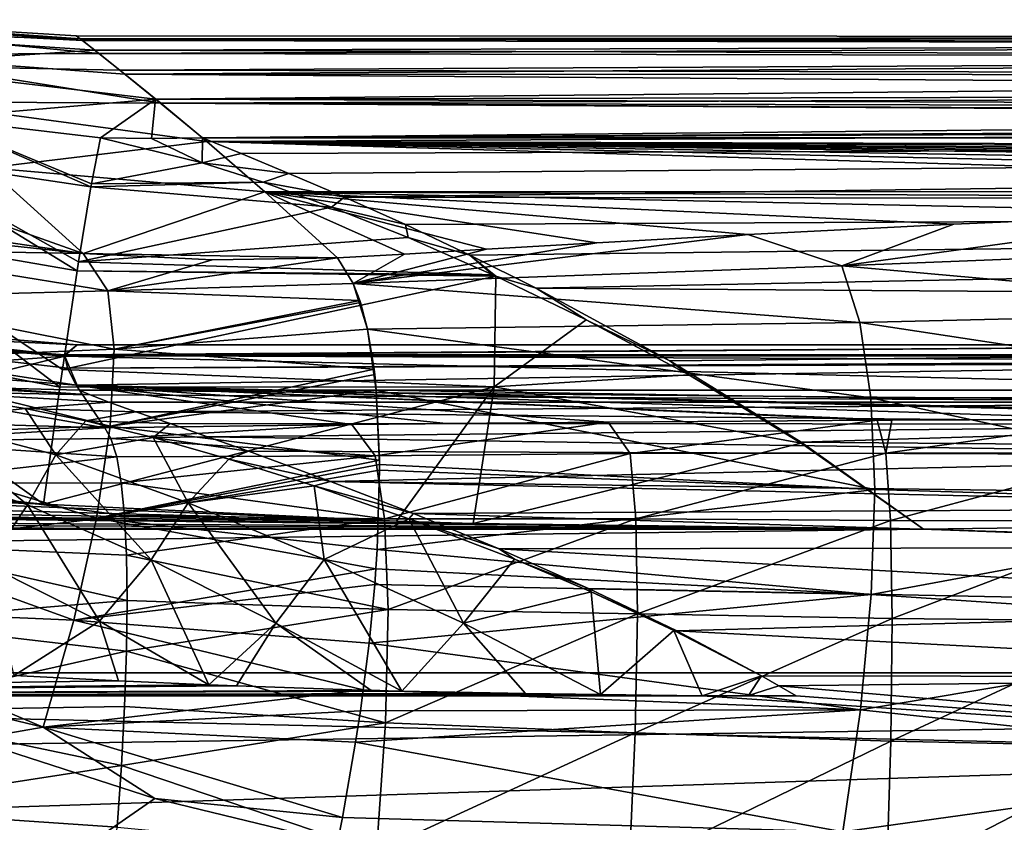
# Model space of a CAD drawing. Header units: metres. Extents: x -90 to 90, y -173 to 74.
# Tile 487 of 564: x 26.62 to 35.86, y 6.62 to 14.15. Entities that reach past the tile are written whole.
import ezdxf

# ---------------------------------------------------------------- set-up
doc = ezdxf.new("R2010")
doc.units = ezdxf.units.M
doc.layers.add('solid_509418', color=7, linetype='CONTINUOUS')
doc.layers.add('solid_509418_01', color=7, linetype='CONTINUOUS')

msp = doc.modelspace()

# ---------------------------------------------------------------- linework, layer by layer
at = {"layer": 'solid_509418'}
for points in [[(35.100643, 9.368428, 19.276245), (-35.099857, 9.368428, 19.276245), (-71.5, 8.020932, 20.362175)], [(71.5, 8.020932, 20.362175), (35.100643, 9.368428, 19.276245), (-71.5, 8.020932, 20.362175)], [(71.5, 8.020932, 20.362175), (-71.5, 8.020932, 20.362175), (-71.5, 5.898276, 21.535389)], [(71.5, 5.898276, 21.535389), (71.5, 8.020932, 20.362175), (-71.5, 5.898276, 21.535389)]]:
    msp.add_3dface(points, dxfattribs=at)
at = {"layer": 'solid_509418_01'}
for points in [[(24.687468, 14.150518, 0.512104), (27.186066, 13.970243, 2.181793), (27.148355, 13.999538, -0.271879)], [(24.687468, 14.150518, 0.512104), (24.834751, 14.031226, 4.403207), (27.186066, 13.970243, 2.181793)], [(24.687468, 14.150518, 0.512104), (27.148355, 13.999538, -0.271879), (27.207102, 13.9539, -2.715476)], [(24.773674, 14.080844, -3.381779), (24.687468, 14.150518, 0.512104), (27.207102, 13.9539, -2.715476)], [(24.773674, 14.080844, -3.381779), (27.207102, 13.9539, -2.715476), (27.360445, 13.833748, -5.154876)], [(25.088219, 13.82319, -7.257584), (24.773674, 14.080844, -3.381779), (27.360445, 13.833748, -5.154876)], [(24.834751, 14.031226, 4.403207), (27.321669, 13.864264, 4.658258), (27.186066, 13.970243, 2.181793)], [(24.834751, 14.031226, 4.403207), (25.206816, 13.724628, 8.271076), (27.321669, 13.864264, 4.658258)], [(27.148355, 13.999538, -0.271879), (48.564259, 13.990871, 1.208513), (48.562248, 13.991098, -1.193362)], [(27.207102, 13.9539, -2.715476), (27.148355, 13.999538, -0.271879), (48.562248, 13.991098, -1.193362)], [(27.148355, 13.999538, -0.271879), (27.186066, 13.970243, 2.181793), (48.564259, 13.990871, 1.208513)], [(27.186066, 13.970243, 2.181793), (49.066555, 13.920585, 3.563717), (48.564259, 13.990871, 1.208513)], [(27.186066, 13.970243, 2.181793), (27.321669, 13.864264, 4.658258), (49.066555, 13.920585, 3.563717)], [(27.207102, 13.9539, -2.715476), (48.562248, 13.991098, -1.193362), (49.057552, 13.921746, -3.537581)], [(27.360445, 13.833748, -5.154876), (27.207102, 13.9539, -2.715476), (49.057552, 13.921746, -3.537581)], [(25.206816, 13.724628, 8.271076), (27.556841, 13.677979, 7.170755), (27.321669, 13.864264, 4.658258)], [(27.321669, 13.864264, 4.658258), (50.046993, 13.792353, 5.760246), (49.066555, 13.920585, 3.563717)], [(27.321669, 13.864264, 4.658258), (27.556841, 13.677979, 7.170755), (50.046993, 13.792353, 5.760246)], [(27.360445, 13.833748, -5.154876), (49.057552, 13.921746, -3.537581), (50.0397, 13.793348, -5.746435)], [(25.088219, 13.82319, -7.257584), (27.360445, 13.833748, -5.154876), (27.60552, 13.638899, -7.592478)], [(25.088219, 13.82319, -7.257584), (27.60552, 13.638899, -7.592478), (27.940966, 13.36669, -10.046323)], [(25.613131, 13.380884, -11.097001), (25.088219, 13.82319, -7.257584), (27.940966, 13.36669, -10.046323)], [(27.60552, 13.638899, -7.592478), (27.360445, 13.833748, -5.154876), (50.0397, 13.793348, -5.746435)], [(27.556841, 13.677979, 7.170755), (51.460754, 13.628346, 7.702366), (50.046993, 13.792353, 5.760246)], [(27.60552, 13.638899, -7.592478), (50.0397, 13.793348, -5.746435), (51.458023, 13.628638, -7.699351)], [(25.206816, 13.724628, 8.271076), (27.893213, 13.405949, 9.731151), (27.556841, 13.677979, 7.170755)], [(25.206816, 13.724628, 8.271076), (25.809908, 13.22698, 12.13053), (27.893213, 13.405949, 9.731151)], [(27.556841, 13.677979, 7.170755), (27.893213, 13.405949, 9.731151), (51.460754, 13.628346, 7.702366)], [(27.60552, 13.638899, -7.592478), (51.458023, 13.628638, -7.699351), (53.243412, 13.456925, -9.305748)], [(27.940966, 13.36669, -10.046323), (27.60552, 13.638899, -7.592478), (53.243412, 13.456925, -9.305748)], [(27.893213, 13.405949, 9.731151), (53.246109, 13.456704, 9.307644), (51.460754, 13.628346, 7.702366)], [(25.809908, 13.22698, 12.13053), (27.377459, 13.042007, 12.494342), (27.893213, 13.405949, 9.731151)], [(27.377459, 13.042007, 12.494342), (27.854849, 13.03551, 12.422753), (27.893213, 13.405949, 9.731151)], [(27.854849, 13.03551, 12.422753), (28.332397, 13.040526, 12.352942), (27.893213, 13.405949, 9.731151)], [(27.893213, 13.405949, 9.731151), (55.326469, 13.306952, 10.507484), (53.246109, 13.456704, 9.307644)], [(27.893213, 13.405949, 9.731151), (28.332397, 13.040526, 12.352942), (55.326469, 13.306952, 10.507484)], [(27.940966, 13.36669, -10.046323), (53.243412, 13.456925, -9.305748), (55.324173, 13.307088, -10.506461)], [(25.613131, 13.380884, -11.097001), (27.940966, 13.36669, -10.046323), (28.372757, 13.006383, -12.569467)], [(26.320747, 12.75868, -14.886232), (25.613131, 13.380884, -11.097001), (28.372757, 13.006383, -12.569467)], [(27.940966, 13.36669, -10.046323), (57.611919, 13.205138, -11.249271), (60, 13.169123, -11.5)], [(28.372757, 13.006383, -12.569467), (27.940966, 13.36669, -10.046323), (60, 13.169123, -11.5)], [(27.940966, 13.36669, -10.046323), (55.324173, 13.307088, -10.506461), (57.611919, 13.205138, -11.249271)], [(28.332397, 13.040526, 12.352942), (57.613228, 13.205099, 11.249549), (55.326469, 13.306952, 10.507484)], [(25.414301, 12.86156, 13.986559), (27.286816, 12.583341, 14.41674), (25.809908, 13.22698, 12.13053)], [(27.291697, 12.611012, 14.332738), (27.377459, 13.042007, 12.494342), (25.809908, 13.22698, 12.13053)], [(27.286816, 12.583341, 14.41674), (27.291697, 12.611012, 14.332738), (25.809908, 13.22698, 12.13053)], [(28.332397, 13.040526, 12.352942), (60, 13.169123, 11.5), (57.613228, 13.205099, 11.249549)], [(28.332397, 13.040526, 12.352942), (71.5, 13.040526, 12.352942), (60, 13.169123, 11.5)], [(71.5, 12.898079, -13.232278), (28.372757, 13.006383, -12.569467), (60, 13.169123, -11.5)], [(23.947338, 13.114449, -15.460325), (26.320747, 12.75868, -14.886232), (27.212152, 11.955886, -18.623592)], [(24.775408, 12.315848, -19.108557), (23.947338, 13.114449, -15.460325), (27.212152, 11.955886, -18.623592)], [(27.291697, 12.611012, 14.332738), (28.330765, 12.806418, 13.519794), (27.377459, 13.042007, 12.494342)], [(28.330765, 12.806418, 13.519794), (27.854849, 13.03551, 12.422753), (27.377459, 13.042007, 12.494342)], [(28.330765, 12.806418, 13.519794), (28.332397, 13.040526, 12.352942), (27.854849, 13.03551, 12.422753)], [(28.330765, 12.806418, 13.519794), (28.696659, 12.895651, 13.116816), (28.332397, 13.040526, 12.352942)], [(28.696659, 12.895651, 13.116816), (71.5, 13.040526, 12.352942), (28.332397, 13.040526, 12.352942)], [(28.696659, 12.895651, 13.116816), (29.143702, 12.708432, 13.846309), (71.5, 13.040526, 12.352942)], [(29.143702, 12.708432, 13.846309), (29.666065, 12.483955, 14.539941), (71.5, 13.040526, 12.352942)], [(71.5, 12.426649, 14.696774), (71.5, 13.040526, 12.352942), (29.666065, 12.483955, 14.539941)], [(-14.826507, 13.021798, 15.869422), (-16.70134, 12.147783, 16.684454), (26.840626, 9.604709, 19.055908)], [(25.394751, 9.748757, 18.921581), (-14.826507, 13.021798, 15.869422), (26.840626, 9.604709, 19.055908)], [(26.320747, 12.75868, -14.886232), (28.372757, 13.006383, -12.569467), (28.917906, 12.534367, -15.243135)], [(43.966923, 12.538608, -15.22127), (28.917906, 12.534367, -15.243135), (28.372757, 13.006383, -12.569467)], [(46.601803, 12.593678, -14.934319), (43.966923, 12.538608, -15.22127), (28.372757, 13.006383, -12.569467)], [(49.744595, 12.640604, -14.685209), (46.601803, 12.593678, -14.934319), (28.372757, 13.006383, -12.569467)], [(53.539268, 12.680739, -14.468629), (49.744595, 12.640604, -14.685209), (28.372757, 13.006383, -12.569467)], [(56.471012, 12.707108, -14.324492), (53.539268, 12.680739, -14.468629), (28.372757, 13.006383, -12.569467)], [(59.713634, 12.738185, -14.152676), (56.471012, 12.707108, -14.324492), (28.372757, 13.006383, -12.569467)], [(63.068329, 12.775712, -13.942282), (59.713634, 12.738185, -14.152676), (28.372757, 13.006383, -12.569467)], [(67.6716, 12.837234, -13.590087), (63.068329, 12.775712, -13.942282), (28.372757, 13.006383, -12.569467)], [(71.5, 12.898079, -13.232278), (67.6716, 12.837234, -13.590087), (28.372757, 13.006383, -12.569467)], [(25.078671, 12.153222, 15.773935), (27.15823, 11.795092, 16.229006), (25.414301, 12.86156, 13.986559)], [(27.171316, 11.879262, 16.0714), (27.286816, 12.583341, 14.41674), (25.414301, 12.86156, 13.986559)], [(27.15823, 11.795092, 16.229006), (27.171316, 11.879262, 16.0714), (25.414301, 12.86156, 13.986559)], [(28.330765, 12.806418, 13.519794), (29.143702, 12.708432, 13.846309), (28.696659, 12.895651, 13.116816)], [(27.212152, 11.955886, -18.623592), (26.320747, 12.75868, -14.886232), (28.917906, 12.534367, -15.243135)], [(27.291697, 12.611012, 14.332738), (28.901743, 12.624401, 14.137361), (28.330765, 12.806418, 13.519794)], [(28.330765, 12.806418, 13.519794), (28.901743, 12.624401, 14.137361), (29.143702, 12.708432, 13.846309)], [(28.901743, 12.624401, 14.137361), (29.666065, 12.483955, 14.539941), (29.143702, 12.708432, 13.846309)], [(27.171316, 11.879262, 16.0714), (29.544271, 12.392529, 14.793324), (27.286816, 12.583341, 14.41674)], [(27.286816, 12.583341, 14.41674), (29.544271, 12.392529, 14.793324), (28.901743, 12.624401, 14.137361)], [(27.286816, 12.583341, 14.41674), (28.901743, 12.624401, 14.137361), (27.291697, 12.611012, 14.332738)], [(28.901743, 12.624401, 14.137361), (29.544271, 12.392529, 14.793324), (29.666065, 12.483955, 14.539941)], [(27.212152, 11.955886, -18.623592), (28.917906, 12.534367, -15.243135), (29.599117, 11.915787, -18.141947)], [(43.966923, 12.538608, -15.22127), (41.646454, 12.475167, -15.545035), (28.917906, 12.534367, -15.243135)], [(30.229496, 11.950196, -17.993523), (29.599117, 11.915787, -18.141947), (28.917906, 12.534367, -15.243135)], [(30.997147, 11.995923, -17.794266), (30.229496, 11.950196, -17.993523), (28.917906, 12.534367, -15.243135)], [(32.035416, 12.05586, -17.529482), (30.997147, 11.995923, -17.794266), (28.917906, 12.534367, -15.243135)], [(33.451088, 12.133102, -17.181917), (32.035416, 12.05586, -17.529482), (28.917906, 12.534367, -15.243135)], [(35.384258, 12.230556, -16.732603), (33.451088, 12.133102, -17.181917), (28.917906, 12.534367, -15.243135)], [(38.0042, 12.345515, -16.185804), (35.384258, 12.230556, -16.732603), (28.917906, 12.534367, -15.243135)], [(41.646454, 12.475167, -15.545035), (38.0042, 12.345515, -16.185804), (28.917906, 12.534367, -15.243135)], [(29.544271, 12.392529, 14.793324), (30.238186, 12.226862, 15.197349), (29.666065, 12.483955, 14.539941)], [(71.5, 12.426649, 14.696774), (29.666065, 12.483955, 14.539941), (30.238186, 12.226862, 15.197349)], [(27.171316, 11.879262, 16.0714), (30.262064, 12.105775, 15.475037), (29.544271, 12.392529, 14.793324)], [(29.544271, 12.392529, 14.793324), (30.262064, 12.105775, 15.475037), (30.238186, 12.226862, 15.197349)], [(71.5, 12.426649, 14.696774), (30.238186, 12.226862, 15.197349), (30.840912, 11.941573, 15.818295)], [(71.5, 12.426649, 14.696774), (30.840912, 11.941573, 15.818295), (31.463343, 11.631986, 16.403299)], [(71.5, 11.353176, 16.871574), (71.5, 12.426649, 14.696774), (31.463343, 11.631986, 16.403299)], [(24.775408, 12.315848, -19.108557), (27.212152, 11.955886, -18.623592), (26.249342, 12.058917, -18.816593)], [(34.334614, 11.841149, -18.09054), (35.384258, 12.230556, -16.732603), (38.0042, 12.345515, -16.185804)], [(38.890434, 12.021069, -17.265024), (34.334614, 11.841149, -18.09054), (38.0042, 12.345515, -16.185804)], [(30.262064, 12.105775, 15.475037), (30.840912, 11.941573, 15.818295), (30.238186, 12.226862, 15.197349)], [(34.334614, 11.841149, -18.09054), (33.451088, 12.133102, -17.181917), (35.384258, 12.230556, -16.732603)], [(-16.70134, 12.147783, 16.684454), (-18.564163, 11.410231, 17.372232), (26.840626, 9.604709, 19.055908)], [(24.69796, 11.14339, 17.400095), (26.995552, 10.702174, 17.872549), (25.078671, 12.153222, 15.773935)], [(27.019505, 10.867569, 17.660864), (27.15823, 11.795092, 16.229006), (25.078671, 12.153222, 15.773935)], [(26.995552, 10.702174, 17.872549), (27.019505, 10.867569, 17.660864), (25.078671, 12.153222, 15.773935)], [(27.171316, 11.879262, 16.0714), (31.057558, 11.756504, 16.178328), (30.262064, 12.105775, 15.475037)], [(29.747858, 11.674887, -18.912773), (32.035416, 12.05586, -17.529482), (33.451088, 12.133102, -17.181917)], [(34.334614, 11.841149, -18.09054), (29.747858, 11.674887, -18.912773), (33.451088, 12.133102, -17.181917)], [(30.262064, 12.105775, 15.475037), (31.057558, 11.756504, 16.178328), (30.840912, 11.941573, 15.818295)], [(25.058722, 11.993064, -19.926687), (26.249342, 12.058917, -18.816593), (27.212152, 11.955886, -18.623592)], [(29.747858, 11.674887, -18.912773), (30.997147, 11.995923, -17.794266), (32.035416, 12.05586, -17.529482)], [(39.051003, 11.41687, -18.518688), (34.334614, 11.841149, -18.09054), (38.890434, 12.021069, -17.265024)], [(25.057188, 11.544273, -20.714502), (25.058722, 11.993064, -19.926687), (27.446495, 11.605265, -19.599575)], [(27.446495, 11.605265, -19.599575), (25.058722, 11.993064, -19.926687), (27.212152, 11.955886, -18.623592)], [(28.424807, 11.89742, -18.379084), (27.212152, 11.955886, -18.623592), (29.599117, 11.915787, -18.141947)], [(27.446495, 11.605265, -19.599575), (27.212152, 11.955886, -18.623592), (28.424807, 11.89742, -18.379084)], [(29.747858, 11.674887, -18.912773), (29.599117, 11.915787, -18.141947), (30.229496, 11.950196, -17.993523)], [(29.747858, 11.674887, -18.912773), (30.229496, 11.950196, -17.993523), (30.997147, 11.995923, -17.794266)], [(31.08746, 11.742729, 16.203867), (31.463343, 11.631986, 16.403299), (30.840912, 11.941573, 15.818295)], [(31.057558, 11.756504, 16.178328), (31.08746, 11.742729, 16.203867), (30.840912, 11.941573, 15.818295)], [(27.15823, 11.795092, 16.229006), (31.057558, 11.756504, 16.178328), (27.171316, 11.879262, 16.0714)], [(27.446495, 11.605265, -19.599575), (28.424807, 11.89742, -18.379084), (29.599117, 11.915787, -18.141947)], [(27.446495, 11.605265, -19.599575), (29.599117, 11.915787, -18.141947), (29.747858, 11.674887, -18.912773)], [(34.502522, 11.309421, -19.146471), (29.747858, 11.674887, -18.912773), (34.334614, 11.841149, -18.09054)], [(39.051003, 11.41687, -18.518688), (34.502522, 11.309421, -19.146471), (34.334614, 11.841149, -18.09054)], [(27.019505, 10.867569, 17.660864), (31.08746, 11.742729, 16.203867), (27.15823, 11.795092, 16.229006)], [(31.069902, 10.706032, 17.812954), (31.08746, 11.742729, 16.203867), (27.019505, 10.867569, 17.660864)], [(27.15823, 11.795092, 16.229006), (31.08746, 11.742729, 16.203867), (31.057558, 11.756504, 16.178328)], [(31.069902, 10.706032, 17.812954), (31.9345, 11.333178, 16.903713), (31.08746, 11.742729, 16.203867)], [(31.08746, 11.742729, 16.203867), (31.9345, 11.333178, 16.903713), (31.463343, 11.631986, 16.403299)], [(27.446495, 11.605265, -19.599575), (29.747858, 11.674887, -18.912773), (29.809198, 11.51456, -19.279068)], [(29.880985, 11.246276, -19.771782), (29.809198, 11.51456, -19.279068), (29.747858, 11.674887, -18.912773)], [(34.502522, 11.309421, -19.146471), (29.880985, 11.246276, -19.771782), (29.747858, 11.674887, -18.912773)], [(27.503948, 11.058137, -20.508671), (25.057188, 11.544273, -20.714502), (27.446495, 11.605265, -19.599575)], [(27.503948, 11.058137, -20.508671), (27.446495, 11.605265, -19.599575), (29.809198, 11.51456, -19.279068)], [(71.5, 11.353176, 16.871574), (31.463343, 11.631986, 16.403299), (32.718678, 10.949238, 17.474874)], [(31.9345, 11.333178, 16.903713), (32.718678, 10.949238, 17.474874), (31.463343, 11.631986, 16.403299)], [(24.9597, 10.952452, -21.394436), (25.057188, 11.544273, -20.714502), (27.503948, 11.058137, -20.508671)], [(27.503948, 11.058137, -20.508671), (29.809198, 11.51456, -19.279068), (29.815016, 11.496634, -19.315969)], [(27.503948, 11.058137, -20.508671), (29.815016, 11.496634, -19.315969), (29.880985, 11.246276, -19.771782)], [(29.880985, 11.246276, -19.771782), (29.815016, 11.496634, -19.315969), (29.809198, 11.51456, -19.279068)], [(-18.564163, 11.410231, 17.372232), (-20.396393, 10.80591, 17.93577), (30.154846, 9.443813, 19.205946)], [(-18.564163, 11.410231, 17.372232), (30.154846, 9.443813, 19.205946), (26.840626, 9.604709, 19.055908)], [(23.354301, 11.304811, -5.258953), (27.040953, 10.999518, -5.43615), (23.437761, 11.40359, 0.000021)], [(23.437761, 11.40359, 0.000021), (27.040953, 10.999518, -5.43615), (27.157198, 11.1)], [(23.437761, 11.40359, 0.000021), (27.157198, 11.1), (23.471022, 11.272924, 5.615839)], [(39.150482, 10.602705, -19.654308), (34.502522, 11.309421, -19.146471), (39.051003, 11.41687, -18.518688)], [(23.354301, 11.304811, -5.258953), (27.147692, 10.722144, -10.536712), (27.067997, 10.879611, -8.049222)], [(23.354301, 11.304811, -5.258953), (23.483025, 11.009536, -10.658079), (27.147692, 10.722144, -10.536712)], [(23.354301, 11.304811, -5.258953), (27.067997, 10.879611, -8.049222), (27.040953, 10.999518, -5.43615)], [(23.471022, 11.272924, 5.615839), (27.157198, 11.1), (27.040361, 11.005395, 5.274846)], [(23.471022, 11.272924, 5.615839), (27.040361, 11.005395, 5.274846), (27.040371, 10.994201, 5.578076)], [(24.563206, 10.815056, 11.307651), (23.471022, 11.272924, 5.615839), (27.040371, 10.994201, 5.578076)], [(34.606026, 10.602125, -20.102959), (29.880985, 11.246276, -19.771782), (34.502522, 11.309421, -19.146471)], [(31.069902, 10.706032, 17.812954), (32.897629, 10.817134, 17.656281), (31.9345, 11.333178, 16.903713)], [(31.9345, 11.333178, 16.903713), (32.897629, 10.817134, 17.656281), (32.718678, 10.949238, 17.474874)], [(71.5, 11.353176, 16.871574), (32.718678, 10.949238, 17.474874), (33.952591, 10.186291, 18.435163)], [(71.5, 9.864332, 18.78611), (71.5, 11.353176, 16.871574), (33.952591, 10.186291, 18.435163)], [(39.150482, 10.602705, -19.654308), (34.606026, 10.602125, -20.102959), (34.502522, 11.309421, -19.146471)], [(27.503948, 11.058137, -20.508671), (29.880985, 11.246276, -19.771782), (29.94334, 10.870783, -20.312853)], [(29.964188, 10.674467, -20.549942), (29.94334, 10.870783, -20.312853), (29.880985, 11.246276, -19.771782)], [(34.606026, 10.602125, -20.102959), (29.964188, 10.674467, -20.549942), (29.880985, 11.246276, -19.771782)], [(24.69796, 11.14339, 17.400095), (25.394751, 9.748757, 18.921581), (26.840626, 9.604709, 19.055908)], [(24.69796, 11.14339, 17.400095), (26.840626, 9.604709, 19.055908), (26.995552, 10.702174, 17.872549)], [(40.286743, 11.1, 0.000054), (27.040361, 11.005395, 5.274846), (27.157198, 11.1)], [(40.286743, 11.1, 0.000054), (40.110134, 11.004753, 5.2927), (27.040361, 11.005395, 5.274846)], [(40.286743, 11.1, 0.000054), (27.157198, 11.1), (27.040953, 10.999518, -5.43615)], [(40.096519, 10.947599, -6.694251), (40.286743, 11.1, 0.000054), (27.040953, 10.999518, -5.43615)], [(23.483025, 11.009536, -10.658079), (27.41729, 10.319164, -15.136456), (27.147692, 10.722144, -10.536712)], [(25.509827, 10.376294, -15.365761), (27.41729, 10.319164, -15.136456), (23.483025, 11.009536, -10.658079)], [(27.467796, 10.335446, -21.286821), (24.9597, 10.952452, -21.394436), (27.503948, 11.058137, -20.508671)], [(40.102314, 10.995108, 5.554134), (27.040371, 10.994201, 5.578076), (27.040361, 11.005395, 5.274846)], [(40.110134, 11.004753, 5.2927), (40.102314, 10.995108, 5.554134), (27.040361, 11.005395, 5.274846)], [(40.096519, 10.947599, -6.694251), (27.040953, 10.999518, -5.43615), (27.067997, 10.879611, -8.049222)], [(27.467796, 10.335446, -21.286821), (27.503948, 11.058137, -20.508671), (29.94334, 10.870783, -20.312853)], [(25.867168, 10.707023, 11.247278), (24.563206, 10.815056, 11.307651), (27.040371, 10.994201, 5.578076)], [(24.771152, 10.247333, -21.932325), (24.9597, 10.952452, -21.394436), (27.467796, 10.335446, -21.286821)], [(25.867168, 10.707023, 11.247278), (27.040371, 10.994201, 5.578076), (27.176409, 10.673585, 11.192389)], [(40.102314, 10.995108, 5.554134), (39.994858, 10.673585, 11.192389), (27.040371, 10.994201, 5.578076)], [(39.994858, 10.673585, 11.192389), (27.176409, 10.673585, 11.192389), (27.040371, 10.994201, 5.578076)], [(40.08902, 10.93119, -7.04523), (40.096519, 10.947599, -6.694251), (27.067997, 10.879611, -8.049222)], [(40.08902, 10.93119, -7.04523), (27.067997, 10.879611, -8.049222), (27.147692, 10.722144, -10.536712)], [(40.08902, 10.93119, -7.04523), (27.147692, 10.722144, -10.536712), (40.021965, 10.413901, -14.190821)], [(32.897629, 10.817134, 17.656281), (33.952591, 10.186291, 18.435163), (32.718678, 10.949238, 17.474874)], [(25.867168, 10.707023, 11.247278), (27.280231, 10.628686, 11.637031), (24.563206, 10.815056, 11.307651)], [(25.670187, 10.661294, 11.835272), (24.563206, 10.815056, 11.307651), (27.280231, 10.628686, 11.637031)], [(31.069902, 10.706032, 17.812954), (27.019505, 10.867569, 17.660864), (26.995552, 10.702174, 17.872549)], [(27.467796, 10.335446, -21.286821), (29.94334, 10.870783, -20.312853), (29.949377, 10.820048, -20.376657)], [(27.467796, 10.335446, -21.286821), (29.949377, 10.820048, -20.376657), (29.964188, 10.674467, -20.549942)], [(29.964188, 10.674467, -20.549942), (29.949377, 10.820048, -20.376657), (29.94334, 10.870783, -20.312853)], [(31.069902, 10.706032, 17.812954), (33.951839, 10.176522, 18.446239), (32.897629, 10.817134, 17.656281)], [(32.897629, 10.817134, 17.656281), (33.951839, 10.176522, 18.446239), (33.952591, 10.186291, 18.435163)], [(-20.396393, 10.80591, 17.93577), (-22.17544, 10.330978, 18.378653), (30.154846, 9.443813, 19.205946)], [(27.147692, 10.722144, -10.536712), (39.514103, 10.412202, -14.208351), (40.021965, 10.413901, -14.190821)], [(27.147692, 10.722144, -10.536712), (36.986366, 10.402902, -14.303854), (39.514103, 10.412202, -14.208351)], [(27.147692, 10.722144, -10.536712), (34.801502, 10.392718, -14.407708), (36.986366, 10.402902, -14.303854)], [(27.147692, 10.722144, -10.536712), (34.664604, 10.391985, -14.415156), (34.801502, 10.392718, -14.407708)], [(27.147692, 10.722144, -10.536712), (32.139267, 10.374761, -14.589022), (34.664604, 10.391985, -14.415156)], [(27.147692, 10.722144, -10.536712), (30.621021, 10.360443, -14.731962), (32.139267, 10.374761, -14.589022)], [(27.147692, 10.722144, -10.536712), (29.733521, 10.350465, -14.830757), (30.621021, 10.360443, -14.731962)], [(27.147692, 10.722144, -10.536712), (27.41729, 10.319164, -15.136456), (29.733521, 10.350465, -14.830757)], [(25.670187, 10.661294, 11.835272), (27.280231, 10.628686, 11.637031), (27.454931, 10.561766, 12.080112)], [(26.668556, 10.50125, 12.486697), (25.670187, 10.661294, 11.835272), (27.454931, 10.561766, 12.080112)], [(25.705202, 10.395442, 13.118984), (25.670187, 10.661294, 11.835272), (26.668556, 10.50125, 12.486697)], [(25.867168, 10.707023, 11.247278), (27.176409, 10.673585, 11.192389), (27.280231, 10.628686, 11.637031)], [(31.069902, 10.706032, 17.812954), (26.840626, 9.604709, 19.055908), (30.154846, 9.443813, 19.205946)], [(31.069902, 10.706032, 17.812954), (26.995552, 10.702174, 17.872549), (26.840626, 9.604709, 19.055908)], [(40.015209, 10.559846, 12.090962), (27.176409, 10.673585, 11.192389), (39.994858, 10.673585, 11.192389)], [(27.280231, 10.628686, 11.637031), (27.176409, 10.673585, 11.192389), (40.015209, 10.559846, 12.090962)], [(27.454931, 10.561766, 12.080112), (27.280231, 10.628686, 11.637031), (40.015209, 10.559846, 12.090962)], [(27.467796, 10.335446, -21.286821), (29.964188, 10.674467, -20.549942), (29.994558, 10.017074, -21.190189)], [(34.641857, 9.741515, -20.929943), (29.964188, 10.674467, -20.549942), (34.606026, 10.602125, -20.102959)], [(29.994841, 9.977427, -21.222763), (29.994558, 10.017074, -21.190189), (29.964188, 10.674467, -20.549942)], [(34.641857, 9.741515, -20.929943), (29.994841, 9.977427, -21.222763), (29.964188, 10.674467, -20.549942)], [(31.069902, 10.706032, 17.812954), (30.154846, 9.443813, 19.205946), (30.872839, 9.423441, 19.224945)], [(31.069902, 10.706032, 17.812954), (30.872839, 9.423441, 19.224945), (33.951839, 10.176522, 18.446239)], [(26.668556, 10.50125, 12.486697), (27.454931, 10.561766, 12.080112), (27.707804, 10.471811, 12.525085)], [(27.707804, 10.471811, 12.525085), (27.454931, 10.561766, 12.080112), (40.015209, 10.559846, 12.090962)], [(27.707804, 10.471811, 12.525085), (40.015209, 10.559846, 12.090962), (40.080761, 10.355803, 12.979097)], [(39.185726, 9.604197, -20.636169), (34.606026, 10.602125, -20.102959), (39.150482, 10.602705, -19.654308)], [(39.185726, 9.604197, -20.636169), (34.641857, 9.741515, -20.929943), (34.606026, 10.602125, -20.102959)], [(25.705202, 10.395442, 13.118984), (26.668556, 10.50125, 12.486697), (26.95701, 10.065322, 13.929425)], [(27.237307, 10.38518, 12.912833), (26.668556, 10.50125, 12.486697), (27.707804, 10.471811, 12.525085)], [(26.95701, 10.065322, 13.929425), (26.668556, 10.50125, 12.486697), (27.237307, 10.38518, 12.912833)], [(27.237307, 10.38518, 12.912833), (27.707804, 10.471811, 12.525085), (28.030199, 10.359685, 12.965344)], [(28.030199, 10.359685, 12.965344), (27.707804, 10.471811, 12.525085), (40.080761, 10.355803, 12.979097)], [(25.296394, 10.194557, -16.356339), (27.41729, 10.319164, -15.136456), (25.509827, 10.376294, -15.365761)], [(25.705202, 10.395442, 13.118984), (26.689926, 9.598121, 14.932677), (25.492474, 9.995899, 14.234485)], [(25.705202, 10.395442, 13.118984), (26.95701, 10.065322, 13.929425), (26.689926, 9.598121, 14.932677)], [(26.95701, 10.065322, 13.929425), (27.237307, 10.38518, 12.912833), (27.869043, 10.229619, 13.404338)], [(27.869043, 10.229619, 13.404338), (27.237307, 10.38518, 12.912833), (28.030199, 10.359685, 12.965344)], [(27.474039, 10.219579, -15.734701), (29.733521, 10.350465, -14.830757), (27.41729, 10.319164, -15.136456)], [(29.952688, 10.05645, -16.097427), (29.733521, 10.350465, -14.830757), (27.474039, 10.219579, -15.734701)], [(27.869043, 10.229619, 13.404338), (28.030199, 10.359685, 12.965344), (28.380411, 10.23461, 13.372893)], [(28.380411, 10.23461, 13.372893), (28.030199, 10.359685, 12.965344), (40.080761, 10.355803, 12.979097)], [(28.380411, 10.23461, 13.372893), (40.080761, 10.355803, 12.979097), (40.191105, 10.061096, 13.849604)], [(29.733521, 10.350465, -14.830757), (32.139267, 10.374761, -14.589022), (30.621021, 10.360443, -14.731962)], [(29.952688, 10.05645, -16.097427), (32.139267, 10.374761, -14.589022), (29.733521, 10.350465, -14.830757)], [(32.347591, 10.080316, -15.896776), (32.139267, 10.374761, -14.589022), (29.952688, 10.05645, -16.097427)], [(32.347591, 10.080316, -15.896776), (34.664604, 10.391985, -14.415156), (32.139267, 10.374761, -14.589022)], [(34.746532, 10.083767, -15.786038), (34.664604, 10.391985, -14.415156), (32.347591, 10.080316, -15.896776)], [(34.746532, 10.083767, -15.786038), (34.801502, 10.392718, -14.407708), (34.664604, 10.391985, -14.415156)], [(34.746532, 10.083767, -15.786038), (36.986366, 10.402902, -14.303854), (34.801502, 10.392718, -14.407708)], [(37.173679, 10.089453, -15.699265), (36.986366, 10.402902, -14.303854), (34.746532, 10.083767, -15.786038)], [(-22.17544, 10.330978, 18.378653), (-23.856607, 9.982255, 18.703842), (30.154846, 9.443813, 19.205946)], [(27.339859, 9.473505, -21.894926), (24.771152, 10.247333, -21.932325), (27.467796, 10.335446, -21.286821)], [(25.296394, 10.194557, -16.356339), (27.474039, 10.219579, -15.734701), (27.41729, 10.319164, -15.136456)], [(27.339859, 9.473505, -21.894926), (27.467796, 10.335446, -21.286821), (29.994558, 10.017074, -21.190189)], [(24.501022, 9.464346, -22.301146), (24.771152, 10.247333, -21.932325), (27.339859, 9.473505, -21.894926)], [(25.296394, 10.194557, -16.356339), (27.528641, 10.047534, -16.316452), (27.474039, 10.219579, -15.734701)], [(25.327198, 9.797031, -17.250227), (27.528641, 10.047534, -16.316452), (25.296394, 10.194557, -16.356339)], [(26.95701, 10.065322, 13.929425), (27.869043, 10.229619, 13.404338), (28.199078, 9.617253, 14.840391)], [(29.952688, 10.05645, -16.097427), (27.474039, 10.219579, -15.734701), (27.528641, 10.047534, -16.316452)], [(27.869043, 10.229619, 13.404338), (28.380411, 10.23461, 13.372893), (28.764147, 10.099827, 13.750069)], [(28.581051, 10.027652, 13.939612), (27.869043, 10.229619, 13.404338), (28.764147, 10.099827, 13.750069)], [(28.199078, 9.617253, 14.840391), (27.869043, 10.229619, 13.404338), (28.581051, 10.027652, 13.939612)], [(28.764147, 10.099827, 13.750069), (28.380411, 10.23461, 13.372893), (40.191105, 10.061096, 13.849604)], [(30.872839, 9.423441, 19.224945), (35.100643, 9.368428, 19.276245), (33.951839, 10.176522, 18.446239)], [(33.951839, 10.176522, 18.446239), (35.100643, 9.368428, 19.276245), (33.952591, 10.186291, 18.435163)], [(71.5, 9.864332, 18.78611), (33.952591, 10.186291, 18.435163), (35.100643, 9.368428, 19.276245)], [(28.581051, 10.027652, 13.939612), (28.764147, 10.099827, 13.750069), (29.534691, 9.816942, 14.41048)], [(29.534691, 9.816942, 14.41048), (28.764147, 10.099827, 13.750069), (40.191105, 10.061096, 13.849604)], [(32.347591, 10.080316, -15.896776), (29.952688, 10.05645, -16.097427), (30.042406, 9.466805, -17.250868)], [(32.399235, 9.466909, -17.116789), (32.347591, 10.080316, -15.896776), (30.042406, 9.466805, -17.250868)], [(34.746532, 10.083767, -15.786038), (32.347591, 10.080316, -15.896776), (32.399235, 9.466909, -17.116789)], [(34.790451, 9.450747, -17.043175), (34.746532, 10.083767, -15.786038), (32.399235, 9.466909, -17.116789)], [(37.173679, 10.089453, -15.699265), (34.746532, 10.083767, -15.786038), (34.790451, 9.450747, -17.043175)], [(37.203625, 9.443627, -16.98518), (37.173679, 10.089453, -15.699265), (34.790451, 9.450747, -17.043175)], [(-23.856607, 9.982255, 18.703842), (-25.393826, 9.748847, 18.921497), (35.100643, 9.368428, 19.276245)], [(-23.856607, 9.982255, 18.703842), (35.100643, 9.368428, 19.276245), (30.872839, 9.423441, 19.224945)], [(-23.856607, 9.982255, 18.703842), (30.872839, 9.423441, 19.224945), (30.154846, 9.443813, 19.205946)], [(25.327198, 9.797031, -17.250227), (27.571028, 9.805474, -16.873739), (27.528641, 10.047534, -16.316452)], [(25.492474, 9.995899, 14.234485), (26.689926, 9.598121, 14.932677), (26.31344, 9.035618, 15.817788)], [(26.95701, 10.065322, 13.929425), (27.851305, 9.080059, 15.720363), (26.689926, 9.598121, 14.932677)], [(26.95701, 10.065322, 13.929425), (28.199078, 9.617253, 14.840391), (27.851305, 9.080059, 15.720363)], [(27.339859, 9.473505, -21.894926), (29.994558, 10.017074, -21.190189), (29.994841, 9.977427, -21.222763)], [(29.952688, 10.05645, -16.097427), (27.528641, 10.047534, -16.316452), (27.571028, 9.805474, -16.873739)], [(30.042406, 9.466805, -17.250868), (29.952688, 10.05645, -16.097427), (27.571028, 9.805474, -16.873739)], [(28.199078, 9.617253, 14.840391), (28.581051, 10.027652, 13.939612), (29.379917, 9.77623, 14.497476)], [(29.379917, 9.77623, 14.497476), (28.581051, 10.027652, 13.939612), (29.534691, 9.816942, 14.41048)], [(29.534691, 9.816942, 14.41048), (40.191105, 10.061096, 13.849604), (40.345715, 9.675456, 14.69488)], [(27.339859, 9.473505, -21.894926), (29.994841, 9.977427, -21.222763), (29.994984, 9.922265, -21.267113)], [(27.339859, 9.473505, -21.894926), (29.994984, 9.922265, -21.267113), (29.971973, 9.177063, -21.769077)], [(29.971973, 9.177063, -21.769077), (29.994984, 9.922265, -21.267113), (34.641857, 9.741515, -20.929943)], [(29.994984, 9.922265, -21.267113), (29.994841, 9.977427, -21.222763), (34.641857, 9.741515, -20.929943)], [(25.306917, 9.224228, -18.043697), (27.60136, 9.49657, -17.397854), (25.327198, 9.797031, -17.250227)], [(25.327198, 9.797031, -17.250227), (27.60136, 9.49657, -17.397854), (27.571028, 9.805474, -16.873739)], [(30.042406, 9.466805, -17.250868), (27.571028, 9.805474, -16.873739), (27.60136, 9.49657, -17.397854)], [(29.379917, 9.77623, 14.497476), (29.534691, 9.816942, 14.41048), (30.312115, 9.517001, 14.986768)], [(29.534691, 9.816942, 14.41048), (40.345715, 9.675456, 14.69488), (40.388622, 9.571088, 14.889961)], [(30.312115, 9.517001, 14.986768), (29.534691, 9.816942, 14.41048), (40.388622, 9.571088, 14.889961)], [(71.5, 8.020932, 20.362175), (71.5, 9.864332, 18.78611), (35.100643, 9.368428, 19.276245)], [(-25.393826, 9.748847, 18.921497), (-26.840694, 9.604694, 19.055922), (35.100643, 9.368428, 19.276245)], [(28.199078, 9.617253, 14.840391), (29.379917, 9.77623, 14.497476), (29.475435, 9.085657, 15.687915)], [(30.271084, 9.467039, 15.074654), (29.379917, 9.77623, 14.497476), (30.312115, 9.517001, 14.986768)], [(29.475435, 9.085657, 15.687915), (29.379917, 9.77623, 14.497476), (30.271084, 9.467039, 15.074654)], [(34.60894, 8.754652, -21.601429), (29.971973, 9.177063, -21.769077), (34.641857, 9.741515, -20.929943)], [(34.60894, 8.754652, -21.601429), (34.641857, 9.741515, -20.929943), (39.185726, 9.604197, -20.636169)], [(28.199078, 9.617253, 14.840391), (29.023115, 8.487417, 16.46007), (27.851305, 9.080059, 15.720363)], [(28.199078, 9.617253, 14.840391), (29.475435, 9.085657, 15.687915), (29.023115, 8.487417, 16.46007)], [(-26.840694, 9.604694, 19.055922), (-30.181505, 9.442985, 19.206718), (35.100643, 9.368428, 19.276245)], [(26.689926, 9.598121, 14.932677), (27.367723, 8.506783, 16.450089), (26.31344, 9.035618, 15.817788)], [(26.689926, 9.598121, 14.932677), (27.851305, 9.080059, 15.720363), (27.367723, 8.506783, 16.450089)], [(30.312115, 9.517001, 14.986768), (40.388622, 9.571088, 14.889961), (40.543781, 9.199139, 15.506305)], [(39.155663, 8.452759, -21.433393), (34.60894, 8.754652, -21.601429), (39.185726, 9.604197, -20.636169)], [(-30.181505, 9.442985, 19.206718), (-30.878958, 9.423277, 19.225098), (35.100643, 9.368428, 19.276245)], [(24.16288, 8.642831, -22.482365), (24.501022, 9.464346, -22.301146), (27.126562, 8.515618, -22.302435)], [(27.126562, 8.515618, -22.302435), (24.501022, 9.464346, -22.301146), (27.339859, 9.473505, -21.894926)], [(25.306917, 9.224228, -18.043697), (27.620083, 9.126016, -17.88109), (27.60136, 9.49657, -17.397854)], [(27.126562, 8.515618, -22.302435), (27.339859, 9.473505, -21.894926), (29.960278, 8.996327, -21.866993)], [(27.339859, 9.473505, -21.894926), (29.971973, 9.177063, -21.769077), (29.960278, 8.996327, -21.866993)], [(30.042406, 9.466805, -17.250868), (27.60136, 9.49657, -17.397854), (27.620083, 9.126016, -17.88109)], [(30.075806, 8.614653, -18.23031), (30.042406, 9.466805, -17.250868), (27.620083, 9.126016, -17.88109)], [(29.475435, 9.085657, 15.687915), (30.271084, 9.467039, 15.074654), (30.781872, 8.487875, 16.450672)], [(32.399235, 9.466909, -17.116789), (30.042406, 9.466805, -17.250868), (30.075806, 8.614653, -18.23031)], [(32.414795, 8.575059, -18.152225), (32.399235, 9.466909, -17.116789), (30.075806, 8.614653, -18.23031)], [(30.271084, 9.467039, 15.074654), (30.312115, 9.517001, 14.986768), (31.11862, 9.185246, 15.527331)], [(31.260424, 9.086538, 15.673377), (30.271084, 9.467039, 15.074654), (31.11862, 9.185246, 15.527331)], [(30.781872, 8.487875, 16.450672), (30.271084, 9.467039, 15.074654), (31.260424, 9.086538, 15.673377)], [(31.11862, 9.185246, 15.527331), (30.312115, 9.517001, 14.986768), (40.543781, 9.199139, 15.506305)], [(34.790451, 9.450747, -17.043175), (32.399235, 9.466909, -17.116789), (32.414795, 8.575059, -18.152225)], [(34.806732, 8.531059, -18.109671), (34.790451, 9.450747, -17.043175), (32.414795, 8.575059, -18.152225)], [(37.203625, 9.443627, -16.98518), (34.790451, 9.450747, -17.043175), (34.806732, 8.531059, -18.109671)], [(37.213314, 8.50452, -18.075951), (37.203625, 9.443627, -16.98518), (34.806732, 8.531059, -18.109671)], [(-30.878958, 9.423277, 19.225098), (-35.099857, 9.368428, 19.276245), (35.100643, 9.368428, 19.276245)], [(25.236731, 8.502912, -18.701433), (27.626654, 8.699448, -18.315969), (25.306917, 9.224228, -18.043697)], [(25.306917, 9.224228, -18.043697), (27.626654, 8.699448, -18.315969), (27.620083, 9.126016, -17.88109)], [(29.960278, 8.996327, -21.866993), (29.971973, 9.177063, -21.769077), (34.60894, 8.754652, -21.601429)], [(31.11862, 9.185246, 15.527331), (40.543781, 9.199139, 15.506305), (40.784077, 8.633326, 16.274282)], [(31.956322, 8.813597, 16.047434), (31.11862, 9.185246, 15.527331), (40.784077, 8.633326, 16.274282)], [(31.260424, 9.086538, 15.673377), (31.11862, 9.185246, 15.527331), (31.956322, 8.813597, 16.047434)], [(27.851305, 9.080059, 15.720363), (28.391586, 7.908675, 17.059746), (27.367723, 8.506783, 16.450089)], [(30.075806, 8.614653, -18.23031), (27.620083, 9.126016, -17.88109), (27.626654, 8.699448, -18.315969)], [(27.851305, 9.080059, 15.720363), (29.023115, 8.487417, 16.46007), (28.391586, 7.908675, 17.059746)], [(29.475435, 9.085657, 15.687915), (30.202864, 7.849082, 17.115316), (29.023115, 8.487417, 16.46007)], [(29.475435, 9.085657, 15.687915), (30.781872, 8.487875, 16.450672), (30.202864, 7.849082, 17.115316)], [(30.781872, 8.487875, 16.450672), (31.260424, 9.086538, 15.673377), (31.979914, 8.781085, 16.089512)], [(31.979914, 8.781085, 16.089512), (31.260424, 9.086538, 15.673377), (31.956322, 8.813597, 16.047434)], [(26.31344, 9.035618, 15.817788), (27.367723, 8.506783, 16.450089), (26.567448, 7.9959, 16.978407)], [(27.126562, 8.515618, -22.302435), (29.960278, 8.996327, -21.866993), (29.949379, 8.851415, -21.939577)], [(29.949379, 8.851415, -21.939577), (29.960278, 8.996327, -21.866993), (34.60894, 8.754652, -21.601429)], [(27.126562, 8.515618, -22.302435), (29.949379, 8.851415, -21.939577), (29.896299, 8.298546, -22.171682)], [(29.896299, 8.298546, -22.171682), (29.949379, 8.851415, -21.939577), (34.60894, 8.754652, -21.601429)], [(30.781872, 8.487875, 16.450672), (31.979914, 8.781085, 16.089512), (32.069435, 7.816081, 17.14609)], [(32.784271, 8.413581, 16.532007), (31.956322, 8.813597, 16.047434), (40.784077, 8.633326, 16.274282)], [(31.979914, 8.781085, 16.089512), (31.956322, 8.813597, 16.047434), (32.784271, 8.413581, 16.532007)], [(32.758045, 8.418208, 16.526785), (32.069435, 7.816081, 17.14609), (31.979914, 8.781085, 16.089512)], [(32.758045, 8.418208, 16.526785), (31.979914, 8.781085, 16.089512), (32.784271, 8.413581, 16.532007)], [(25.236731, 8.502912, -18.701433), (27.620888, 8.222958, -18.695498), (27.626654, 8.699448, -18.315969)], [(30.075806, 8.614653, -18.23031), (27.626654, 8.699448, -18.315969), (27.620888, 8.222958, -18.695498)], [(34.508228, 7.672565, -22.09631), (29.896299, 8.298546, -22.171682), (34.60894, 8.754652, -21.601429)], [(34.508228, 7.672565, -22.09631), (34.60894, 8.754652, -21.601429), (39.155663, 8.452759, -21.433393)], [(26.838623, 7.509915, -22.488871), (24.475351, 8.078696, -22.5), (24.16288, 8.642831, -22.482365)], [(26.838623, 7.509915, -22.488871), (24.16288, 8.642831, -22.482365), (27.126562, 8.515618, -22.302435)], [(30.049711, 7.551403, -18.975506), (30.075806, 8.614653, -18.23031), (27.620888, 8.222958, -18.695498)], [(32.414795, 8.575059, -18.152225), (30.075806, 8.614653, -18.23031), (30.049711, 7.551403, -18.975506)], [(32.784271, 8.413581, 16.532007), (40.784077, 8.633326, 16.274282), (41.064659, 7.98053, 16.988361)], [(25.11957, 7.664856, -19.193203), (27.620888, 8.222958, -18.695498), (25.236731, 8.502912, -18.701433)], [(27.367723, 8.506783, 16.450089), (27.544203, 7.944359, 17.026468), (26.567448, 7.9959, 16.978407)], [(26.838623, 7.509915, -22.488871), (27.126562, 8.515618, -22.302435), (29.842218, 7.859829, -22.309259)], [(27.126562, 8.515618, -22.302435), (29.896299, 8.298546, -22.171682), (29.842218, 7.859829, -22.309259)], [(27.367723, 8.506783, 16.450089), (28.391586, 7.908675, 17.059746), (27.544203, 7.944359, 17.026468)], [(32.393932, 7.458267, -18.939783), (32.414795, 8.575059, -18.152225), (30.049711, 7.551403, -18.975506)], [(34.806732, 8.531059, -18.109671), (32.414795, 8.575059, -18.152225), (32.393932, 7.458267, -18.939783)], [(34.793968, 7.379606, -18.920588), (34.806732, 8.531059, -18.109671), (32.393932, 7.458267, -18.939783)], [(37.213314, 8.50452, -18.075951), (34.806732, 8.531059, -18.109671), (34.793968, 7.379606, -18.920588)], [(37.202236, 7.328171, -18.905231), (37.213314, 8.50452, -18.075951), (34.793968, 7.379606, -18.920588)], [(29.023115, 8.487417, 16.46007), (28.653652, 7.898051, 17.069653), (28.391586, 7.908675, 17.059746)], [(29.023115, 8.487417, 16.46007), (29.916945, 7.856234, 17.108646), (28.653652, 7.898051, 17.069653)], [(29.023115, 8.487417, 16.46007), (30.202864, 7.849082, 17.115316), (29.916945, 7.856234, 17.108646)], [(30.781872, 8.487875, 16.450672), (31.36552, 7.826109, 17.13674), (30.202864, 7.849082, 17.115316)], [(30.781872, 8.487875, 16.450672), (32.069435, 7.816081, 17.14609), (31.36552, 7.826109, 17.13674)], [(32.758045, 8.418208, 16.526785), (33.023941, 7.806185, 17.155319), (32.069435, 7.816081, 17.14609)], [(32.758045, 8.418208, 16.526785), (33.578587, 7.991861, 16.9772), (33.023941, 7.806185, 17.155319)], [(32.758045, 8.418208, 16.526785), (32.784271, 8.413581, 16.532007), (33.578587, 7.991861, 16.9772)], [(33.578587, 7.991861, 16.9772), (32.784271, 8.413581, 16.532007), (41.064659, 7.98053, 16.988361)], [(39.061176, 7.184613, -22.020903), (34.508228, 7.672565, -22.09631), (39.155663, 8.452759, -21.433393)], [(29.842218, 7.859829, -22.309259), (29.896299, 8.298546, -22.171682), (34.508228, 7.672565, -22.09631)], [(25.11957, 7.664856, -19.193203), (27.602983, 7.704143, -19.014399), (27.620888, 8.222958, -18.695498)], [(30.049711, 7.551403, -18.975506), (27.620888, 8.222958, -18.695498), (27.602983, 7.704143, -19.014399)], [(26.838623, 7.509915, -22.488871), (26.171177, 7.393698, -22.5), (24.475351, 8.078696, -22.5)], [(26.567448, 7.9959, 16.978407), (27.544203, 7.944359, 17.026468), (17.299999, 7.806185, 17.155319)], [(33.458092, 7.806668, 17.154867), (33.023941, 7.806185, 17.155319), (33.578587, 7.991861, 16.9772)], [(33.458092, 7.806668, 17.154867), (33.578587, 7.991861, 16.9772), (33.741936, 7.899547, 17.067017)], [(33.741936, 7.899547, 17.067017), (33.578587, 7.991861, 16.9772), (41.064659, 7.98053, 16.988361)], [(33.741936, 7.899547, 17.067017), (41.064659, 7.98053, 16.988361), (41.382832, 7.24504, 17.637472)], [(27.544203, 7.944359, 17.026468), (28.391586, 7.908675, 17.059746), (17.299999, 7.806185, 17.155319)], [(28.391586, 7.908675, 17.059746), (28.653652, 7.898051, 17.069653), (17.299999, 7.806185, 17.155319)], [(28.653652, 7.898051, 17.069653), (29.916945, 7.856234, 17.108646), (17.299999, 7.806185, 17.155319)], [(29.916945, 7.856234, 17.108646), (30.202864, 7.849082, 17.115316), (17.299999, 7.806185, 17.155319)], [(26.838623, 7.509915, -22.488871), (29.842218, 7.859829, -22.309259), (29.815018, 7.664926, -22.358004)], [(29.815018, 7.664926, -22.358004), (29.842218, 7.859829, -22.309259), (34.508228, 7.672565, -22.09631)], [(33.458092, 7.806668, 17.154867), (33.741936, 7.899547, 17.067017), (33.903454, 7.806187, 17.155317)], [(33.903454, 7.806187, 17.155317), (33.741936, 7.899547, 17.067017), (41.382832, 7.24504, 17.637472)], [(30.202864, 7.849082, 17.115316), (31.36552, 7.826109, 17.13674), (17.299999, 7.806185, 17.155319)], [(31.36552, 7.826109, 17.13674), (32.069435, 7.816081, 17.14609), (17.299999, 7.806185, 17.155319)], [(32.069435, 7.816081, 17.14609), (33.023941, 7.806185, 17.155319), (17.299999, 7.806185, 17.155319)], [(41.382832, 7.24504, 17.637472), (17.299999, 7.806185, 17.155319), (33.023941, 7.806185, 17.155319)], [(17.299999, 6.45878, 18.1943), (17.299999, 7.806185, 17.155319), (41.382832, 7.24504, 17.637472)], [(33.458092, 7.806668, 17.154867), (33.903454, 7.806187, 17.155317), (33.023941, 7.806185, 17.155319)], [(33.903454, 7.806187, 17.155317), (41.382832, 7.24504, 17.637472), (33.023941, 7.806185, 17.155319)], [(25.11957, 7.664856, -19.193203), (27.573219, 7.150922, -19.267756), (27.602983, 7.704143, -19.014399)], [(30.049711, 7.551403, -18.975506), (27.602983, 7.704143, -19.014399), (27.573219, 7.150922, -19.267756)], [(29.770199, 7.369509, -22.417906), (29.815018, 7.664926, -22.358004), (34.508228, 7.672565, -22.09631)], [(34.342926, 6.529268, -22.399012), (29.770199, 7.369509, -22.417906), (34.508228, 7.672565, -22.09631)], [(34.342926, 6.529268, -22.399012), (34.508228, 7.672565, -22.09631), (39.061176, 7.184613, -22.020903)], [(24.96092, 6.748483, -19.497364), (27.573219, 7.150922, -19.267756), (25.11957, 7.664856, -19.193203)], [(26.838623, 7.509915, -22.488871), (29.815018, 7.664926, -22.358004), (29.770199, 7.369509, -22.417906)], [(26.838623, 7.509915, -22.488871), (27.885481, 6.842052, -22.5), (26.171177, 7.393698, -22.5)], [(26.838623, 7.509915, -22.488871), (29.646317, 6.664685, -22.494764), (27.885481, 6.842052, -22.5)], [(26.838623, 7.509915, -22.488871), (29.770199, 7.369509, -22.417906), (29.646317, 6.664685, -22.494764)], [(29.965143, 6.342467, -19.441471), (30.049711, 7.551403, -18.975506), (27.573219, 7.150922, -19.267756)], [(32.393932, 7.458267, -18.939783), (30.049711, 7.551403, -18.975506), (29.965143, 6.342467, -19.441471)], [(26.171177, 7.393698, -22.5), (27.885481, 6.842052, -22.5), (0, -12.5, -22.5)], [(32.338528, 6.184657, -19.432259), (32.393932, 7.458267, -18.939783), (29.965143, 6.342467, -19.441471)], [(34.793968, 7.379606, -18.920588), (32.393932, 7.458267, -18.939783), (32.338528, 6.184657, -19.432259)], [(29.646317, 6.664685, -22.494764), (29.770199, 7.369509, -22.417906), (34.342926, 6.529268, -22.399012)], [(34.752689, 6.066418, -19.42749), (34.793968, 7.379606, -18.920588), (32.338528, 6.184657, -19.432259)], [(37.202236, 7.328171, -18.905231), (34.793968, 7.379606, -18.920588), (34.752689, 6.066418, -19.42749)], [(37.171227, 5.986044, -19.423582), (37.202236, 7.328171, -18.905231), (34.752689, 6.066418, -19.42749)], [(17.299999, 6.45878, 18.1943), (41.382832, 7.24504, 17.637472), (41.735012, 6.433185, 18.210403)], [(24.96092, 6.748483, -19.497364), (27.531904, 6.571488, -19.451199), (27.573219, 7.150922, -19.267756)], [(29.965143, 6.342467, -19.441471), (27.573219, 7.150922, -19.267756), (27.531904, 6.571488, -19.451199)], [(38.905273, 5.839644, -22.380209), (34.342926, 6.529268, -22.399012), (39.061176, 7.184613, -22.020903)], [(27.885481, 6.842052, -22.5), (29.599085, 6.426437, -22.5), (0, -12.5, -22.5)], [(29.646317, 6.664685, -22.494764), (29.599085, 6.426437, -22.5), (27.885481, 6.842052, -22.5)], [(24.96092, 6.748483, -19.497364), (24.76177, 5.796659, -19.6), (27.479694, 5.974823, -19.562515)], [(24.96092, 6.748483, -19.497364), (27.479694, 5.974823, -19.562515), (27.531904, 6.571488, -19.451199)], [(29.646317, 6.664685, -22.494764), (34.342926, 6.529268, -22.399012), (29.599085, 6.426437, -22.5)]]:
    msp.add_3dface(points, dxfattribs=at)

doc.saveas('drawing.dxf')
